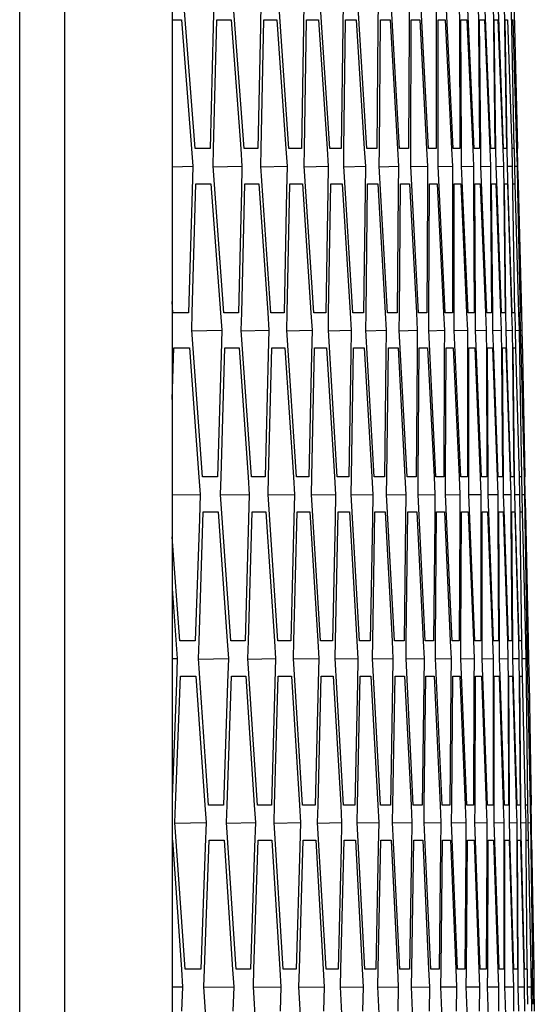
# Model space of a CAD drawing. Header units: millimetres. Extents: x 0 to 420, y -341 to 792.
# Tile 274 of 325: x 282.79 to 284.28, y 228.46 to 231.31. Entities that reach past the tile are written whole.
import ezdxf

# ---------------------------------------------------------------- set-up
doc = ezdxf.new("R2010")
doc.units = ezdxf.units.MM
doc.header["$LTSCALE"] = 23.1
doc.layers.get('0').update_dxf_attribs({"linetype": 'CONTINUOUS'})

msp = doc.modelspace()

# ---------------------------------------------------------------- linework, layer by layer
at = {"color": 7, "linetype": 'Continuous'}
for p, q in [((282.7924, 212.9044), (282.7924, 237.4512)), ((282.9235, 212.9985), (282.9235, 237.3571)), ((283.2341, 234.5274), (283.2341, 215.8283)), ((283.3006, 230.9402), (283.2677, 231.3651)), ((283.3546, 231.3651), (283.3529, 231.2943)), ((283.4426, 230.9402), (283.4113, 231.3651)), ((283.4913, 231.3651), (283.4899, 231.2943)), ((283.5728, 230.9402), (283.5433, 231.3651)), ((283.6163, 231.3651), (283.6152, 231.2943)), ((283.6914, 230.9402), (283.6636, 231.3651)), ((283.7297, 231.3651), (283.7289, 231.2943)), ((283.7984, 230.9402), (283.7723, 231.3651)), ((283.8314, 231.3651), (283.8309, 231.2943)), ((283.8936, 230.9402), (283.8693, 231.3651)), ((283.9215, 231.3651), (283.9212, 231.2943)), ((283.9772, 230.9402), (283.9546, 231.3651)), ((283.9998, 231.3651), (283.9999, 231.2943)), ((284.0491, 230.9402), (284.0282, 231.3651)), ((284.0665, 231.3651), (284.0669, 231.2943)), ((284.1093, 230.9402), (284.0902, 231.3651)), ((284.1215, 231.3651), (284.1221, 231.2943)), ((284.1434, 231.2943), (284.1404, 231.3651)), ((284.1648, 231.3651), (284.1657, 231.2943)), ((284.1817, 231.2943), (284.179, 231.3651)), ((284.1964, 231.3651), (284.1976, 231.2943)), ((284.2163, 231.3651), (284.2178, 231.2943)), ((284.2245, 231.3651), (284.2263, 231.2943)), ((283.2341, 231.3141), (283.261, 231.3141)), ((283.261, 231.3141), (283.2901, 230.9394)), ((283.3529, 231.2943), (283.3441, 230.9402)), ((283.3544, 230.94), (283.3635, 231.3141)), ((283.3635, 231.3141), (283.4052, 231.3141)), ((283.4052, 231.3141), (283.4329, 230.9395)), ((283.4899, 231.2943), (283.4826, 230.9402)), ((283.492, 230.94), (283.4996, 231.3141)), ((283.4996, 231.3141), (283.5379, 231.3141)), ((283.5379, 231.3141), (283.564, 230.9396)), ((283.6152, 231.2943), (283.6093, 230.9402)), ((283.618, 230.9401), (283.624, 231.3141)), ((283.624, 231.3141), (283.6588, 231.3141)), ((283.6588, 231.3141), (283.6834, 230.9397)), ((283.7289, 231.2943), (283.7245, 230.9402)), ((283.7322, 230.9401), (283.7368, 231.3141)), ((283.7368, 231.3141), (283.7681, 231.3141)), ((283.7681, 231.3141), (283.7911, 230.9398)), ((283.8309, 231.2943), (283.8279, 230.9402)), ((283.8349, 230.9402), (283.8379, 231.3141)), ((283.8379, 231.3141), (283.8657, 231.3141)), ((283.8657, 231.3141), (283.8872, 230.9399)), ((283.9212, 231.2943), (283.9197, 230.9402)), ((283.9258, 230.9402), (283.9273, 231.3141)), ((283.9273, 231.3141), (283.9517, 231.3141)), ((283.9517, 231.3141), (283.9716, 230.9399)), ((283.9999, 231.2943), (283.9998, 230.9402)), ((284.0051, 230.9402), (284.005, 231.3141)), ((284.005, 231.3141), (284.0259, 231.3141)), ((284.0259, 231.3141), (284.0443, 230.94)), ((284.0669, 231.2943), (284.0682, 230.9402)), ((284.0727, 230.9402), (284.0711, 231.3141)), ((284.0711, 231.3141), (284.0885, 231.3141)), ((284.0885, 231.3141), (284.1054, 230.94)), ((284.1221, 231.2943), (284.125, 230.9402)), ((284.1286, 230.9402), (284.1254, 231.3141)), ((284.1254, 231.3141), (284.1394, 231.3141)), ((284.1394, 231.3141), (284.1547, 230.9401)), ((284.1578, 230.9402), (284.1434, 231.2943)), ((284.1657, 231.2943), (284.17, 230.9402)), ((284.1728, 230.9402), (284.1681, 231.3141)), ((284.1681, 231.3141), (284.1786, 231.3141)), ((284.1786, 231.3141), (284.1924, 230.9401)), ((284.1946, 230.9402), (284.1817, 231.2943)), ((284.1976, 231.2943), (284.2033, 230.9402)), ((284.2053, 230.9402), (284.1991, 231.3141)), ((284.1991, 231.3141), (284.2061, 231.3141)), ((284.2061, 231.3141), (284.2184, 230.9402)), ((284.2178, 231.2943), (284.225, 230.9402)), ((284.2184, 231.3141), (284.2219, 231.3141)), ((284.2219, 231.3141), (284.2326, 230.9402)), ((284.2263, 231.2943), (284.2349, 230.9402)), ((283.2901, 230.9394), (283.294, 230.8892)), ((283.3441, 230.9402), (283.3006, 230.9402)), ((283.3531, 230.8892), (283.3544, 230.94)), ((283.4329, 230.9395), (283.4365, 230.8892)), ((283.4826, 230.9402), (283.4426, 230.9402)), ((283.4909, 230.8892), (283.492, 230.94)), ((283.564, 230.9396), (283.5674, 230.8892)), ((283.6093, 230.9402), (283.5728, 230.9402)), ((283.6171, 230.8892), (283.618, 230.9401)), ((283.6834, 230.9397), (283.6866, 230.8892)), ((283.7245, 230.9402), (283.6914, 230.9402)), ((283.7316, 230.8892), (283.7322, 230.9401)), ((283.7911, 230.9398), (283.7942, 230.8892)), ((283.8279, 230.9402), (283.7984, 230.9402)), ((283.8344, 230.8892), (283.8349, 230.9402)), ((283.8872, 230.9399), (283.8901, 230.8892)), ((283.9197, 230.9402), (283.8936, 230.9402)), ((283.9256, 230.8892), (283.9258, 230.9402)), ((283.9716, 230.9399), (283.9743, 230.8892)), ((283.9998, 230.9402), (283.9772, 230.9402)), ((284.005, 230.8892), (284.0051, 230.9402)), ((284.0443, 230.94), (284.0468, 230.8892)), ((284.0682, 230.9402), (284.0491, 230.9402)), ((284.0728, 230.8892), (284.0727, 230.9402)), ((284.1054, 230.94), (284.1076, 230.8892)), ((284.125, 230.9402), (284.1093, 230.9402)), ((284.1289, 230.8892), (284.1286, 230.9402)), ((284.1547, 230.9401), (284.1568, 230.8892)), ((284.17, 230.9402), (284.1578, 230.9402)), ((284.1733, 230.8892), (284.1728, 230.9402)), ((284.1924, 230.9401), (284.1942, 230.8892)), ((284.2033, 230.9402), (284.1946, 230.9402)), ((284.2061, 230.8892), (284.2053, 230.9402)), ((284.2184, 230.9402), (284.22, 230.8892)), ((284.225, 230.9402), (284.2198, 230.9402)), ((284.2271, 230.8892), (284.2261, 230.9402)), ((284.2326, 230.9402), (284.234, 230.8892)), ((284.2364, 230.8892), (284.2352, 230.9402)), ((283.2341, 230.8878), (283.294, 230.8892)), ((283.294, 230.8892), (283.292, 230.8184)), ((283.3843, 230.4644), (283.3531, 230.8892)), ((283.3531, 230.8872), (283.4365, 230.8892)), ((283.4365, 230.8892), (283.4348, 230.8184)), ((283.5204, 230.4644), (283.4909, 230.8892)), ((283.4909, 230.8873), (283.5674, 230.8892)), ((283.5674, 230.8892), (283.566, 230.8184)), ((283.6449, 230.4644), (283.6171, 230.8892)), ((283.6171, 230.8875), (283.6866, 230.8892)), ((283.6866, 230.8892), (283.6855, 230.8184)), ((283.7576, 230.4644), (283.7316, 230.8892)), ((283.7316, 230.8877), (283.7942, 230.8892)), ((283.7942, 230.8892), (283.7934, 230.8184)), ((283.8587, 230.4644), (283.8344, 230.8892)), ((283.8344, 230.8879), (283.8901, 230.8892)), ((283.8901, 230.8892), (283.8896, 230.8184)), ((283.9482, 230.4644), (283.9256, 230.8892)), ((283.9256, 230.888), (283.9743, 230.8892)), ((283.9743, 230.8892), (283.9741, 230.8184)), ((284.0259, 230.4644), (284.005, 230.8892)), ((284.0051, 230.8882), (284.0468, 230.8892)), ((284.0468, 230.8892), (284.0469, 230.8184)), ((284.092, 230.4644), (284.0728, 230.8892)), ((284.0728, 230.8884), (284.1076, 230.8892)), ((284.1076, 230.8892), (284.108, 230.8184)), ((284.1463, 230.4644), (284.1289, 230.8892)), ((284.1289, 230.8885), (284.1568, 230.8892)), ((284.1568, 230.8892), (284.1574, 230.8184)), ((284.176, 230.8184), (284.1733, 230.8892)), ((284.1734, 230.8887), (284.1942, 230.8892)), ((284.1942, 230.8892), (284.1952, 230.8184)), ((284.2085, 230.8184), (284.2061, 230.8892)), ((284.2061, 230.8889), (284.22, 230.8892)), ((284.22, 230.8892), (284.2212, 230.8184)), ((284.2286, 230.8384), (284.2271, 230.8892)), ((284.2271, 230.8891), (284.234, 230.8892)), ((284.234, 230.8892), (284.2356, 230.8184)), ((284.2377, 230.8383), (284.2364, 230.8892)), ((283.2925, 230.464), (283.3031, 230.8382)), ((283.3031, 230.8382), (283.3466, 230.8382)), ((283.3466, 230.8382), (283.3742, 230.4636)), ((283.4359, 230.4641), (283.4451, 230.8382)), ((283.4451, 230.8382), (283.4851, 230.8382)), ((283.4851, 230.8382), (283.5111, 230.4637)), ((283.5677, 230.4642), (283.5753, 230.8382)), ((283.5753, 230.8382), (283.6118, 230.8382)), ((283.6118, 230.8382), (283.6364, 230.4638)), ((283.6878, 230.4642), (283.6939, 230.8382)), ((283.6939, 230.8382), (283.727, 230.8382)), ((283.727, 230.8382), (283.75, 230.4639)), ((283.7963, 230.4643), (283.8009, 230.8382)), ((283.8009, 230.8382), (283.8304, 230.8382)), ((283.8304, 230.8382), (283.8519, 230.464)), ((283.8931, 230.4643), (283.8961, 230.8382)), ((283.8961, 230.8382), (283.9222, 230.8382)), ((283.9222, 230.8382), (283.9422, 230.464)), ((283.9782, 230.4643), (283.9797, 230.8382)), ((283.9797, 230.8382), (284.0023, 230.8382)), ((284.0023, 230.8382), (284.0208, 230.4641)), ((284.0516, 230.4643), (284.0516, 230.8382)), ((284.0516, 230.8382), (284.0707, 230.8382)), ((284.0707, 230.8382), (284.0876, 230.4642)), ((284.1134, 230.4644), (284.1118, 230.8382)), ((284.1118, 230.8382), (284.1275, 230.8382)), ((284.1275, 230.8382), (284.1428, 230.4642)), ((284.1634, 230.4644), (284.1603, 230.8382)), ((284.1603, 230.8382), (284.1725, 230.8382)), ((284.1725, 230.8382), (284.1863, 230.4643)), ((284.2018, 230.4644), (284.1971, 230.8382)), ((284.1971, 230.8382), (284.2058, 230.8382)), ((284.2058, 230.8382), (284.2182, 230.4643)), ((284.2223, 230.8382), (284.2275, 230.8382)), ((284.2275, 230.8382), (284.2383, 230.4643)), ((284.2372, 230.8382), (284.2375, 230.8382)), ((284.2375, 230.8382), (284.2467, 230.4643)), ((283.292, 230.8184), (283.2818, 230.4644)), ((283.4348, 230.8184), (283.4261, 230.4644)), ((283.566, 230.8184), (283.5587, 230.4644)), ((283.6855, 230.8184), (283.6797, 230.4644)), ((283.7934, 230.8184), (283.789, 230.4644)), ((283.8896, 230.8184), (283.8866, 230.4644)), ((283.9741, 230.8184), (283.9725, 230.4644)), ((284.0469, 230.8184), (284.0468, 230.4644)), ((284.108, 230.8184), (284.1094, 230.4644)), ((284.1574, 230.8184), (284.1603, 230.4644)), ((284.189, 230.4644), (284.176, 230.8184)), ((284.1952, 230.8184), (284.1994, 230.4644)), ((284.22, 230.4644), (284.2085, 230.8184)), ((284.2212, 230.8184), (284.2269, 230.4644)), ((284.2356, 230.8184), (284.2427, 230.4644)), ((283.2366, 230.4644), (283.2341, 230.4968)), ((283.2818, 230.4644), (283.2366, 230.4644)), ((283.291, 230.4134), (283.2925, 230.464)), ((283.3742, 230.4636), (283.3779, 230.4134)), ((283.4261, 230.4644), (283.3843, 230.4644)), ((283.4346, 230.4134), (283.4359, 230.4641)), ((283.5111, 230.4637), (283.5146, 230.4134)), ((283.5587, 230.4644), (283.5204, 230.4644)), ((283.5666, 230.4134), (283.5677, 230.4642)), ((283.6364, 230.4638), (283.6397, 230.4134)), ((283.6797, 230.4644), (283.6449, 230.4644)), ((283.687, 230.4134), (283.6878, 230.4642)), ((283.75, 230.4639), (283.7531, 230.4134)), ((283.789, 230.4644), (283.7576, 230.4644)), ((283.7956, 230.4134), (283.7963, 230.4643)), ((283.8519, 230.464), (283.8548, 230.4134)), ((283.8866, 230.4644), (283.8587, 230.4644)), ((283.8926, 230.4134), (283.8931, 230.4643)), ((283.9422, 230.464), (283.9448, 230.4134)), ((283.9725, 230.4644), (283.9482, 230.4644)), ((283.978, 230.4134), (283.9782, 230.4643)), ((284.0208, 230.4641), (284.0232, 230.4134)), ((284.0468, 230.4644), (284.0259, 230.4644)), ((284.0516, 230.4134), (284.0516, 230.4643)), ((284.0876, 230.4642), (284.0899, 230.4134)), ((284.1094, 230.4644), (284.092, 230.4644)), ((284.1135, 230.4134), (284.1134, 230.4644)), ((284.1428, 230.4642), (284.1449, 230.4134)), ((284.1603, 230.4644), (284.1463, 230.4644)), ((284.1638, 230.4134), (284.1634, 230.4644)), ((284.1863, 230.4643), (284.1882, 230.4134)), ((284.1994, 230.4644), (284.189, 230.4644)), ((284.2024, 230.4134), (284.2018, 230.4644)), ((284.2182, 230.4643), (284.2198, 230.4134)), ((284.2269, 230.4644), (284.22, 230.4644)), ((284.2292, 230.4134), (284.2285, 230.4644)), ((284.2383, 230.4643), (284.2397, 230.4134)), ((284.2427, 230.4644), (284.2393, 230.4644)), ((284.2444, 230.4134), (284.2434, 230.4644)), ((284.2467, 230.4643), (284.2479, 230.4134)), ((283.3222, 229.9885), (283.291, 230.4134)), ((283.291, 230.4114), (283.3779, 230.4134)), ((283.3779, 230.4134), (283.3759, 230.3425)), ((283.4641, 229.9885), (283.4346, 230.4134)), ((283.4347, 230.4116), (283.5146, 230.4134)), ((283.5146, 230.4134), (283.5129, 230.3425)), ((283.5944, 229.9885), (283.5666, 230.4134)), ((283.5667, 230.4117), (283.6397, 230.4134)), ((283.6397, 230.4134), (283.6383, 230.3425)), ((283.713, 229.9885), (283.687, 230.4134)), ((283.687, 230.4119), (283.7531, 230.4134)), ((283.7531, 230.4134), (283.752, 230.3425)), ((283.82, 229.9885), (283.7956, 230.4134)), ((283.7957, 230.412), (283.8548, 230.4134)), ((283.8548, 230.4134), (283.854, 230.3425)), ((283.9152, 229.9885), (283.8926, 230.4134)), ((283.8927, 230.4122), (283.9448, 230.4134)), ((283.9448, 230.4134), (283.9443, 230.3425)), ((283.9988, 229.9885), (283.978, 230.4134)), ((283.978, 230.4123), (284.0232, 230.4134)), ((284.0232, 230.4134), (284.023, 230.3425)), ((284.0707, 229.9885), (284.0516, 230.4134)), ((284.0516, 230.4125), (284.0899, 230.4134)), ((284.0899, 230.4134), (284.0899, 230.3425)), ((284.1309, 229.9885), (284.1135, 230.4134)), ((284.1136, 230.4127), (284.1449, 230.4134)), ((284.1449, 230.4134), (284.1452, 230.3425)), ((284.1665, 230.3425), (284.1638, 230.4134)), ((284.1638, 230.4128), (284.1882, 230.4134)), ((284.1882, 230.4134), (284.1888, 230.3425)), ((284.2048, 230.3425), (284.2024, 230.4134)), ((284.2024, 230.413), (284.2198, 230.4134)), ((284.2198, 230.4134), (284.2207, 230.3425)), ((284.2307, 230.3626), (284.2292, 230.4134)), ((284.2292, 230.4131), (284.2397, 230.4134)), ((284.2397, 230.4134), (284.2409, 230.3425)), ((284.2457, 230.3625), (284.2444, 230.4134)), ((284.2444, 230.4133), (284.2479, 230.4134)), ((284.2479, 230.4134), (284.2494, 230.3425)), ((283.2341, 230.2131), (283.2389, 230.3624)), ((283.2389, 230.3624), (283.2841, 230.3624)), ((283.2841, 230.3624), (283.3117, 229.9877)), ((283.3759, 229.9882), (283.3866, 230.3624)), ((283.3866, 230.3624), (283.4284, 230.3624)), ((283.4284, 230.3624), (283.4544, 229.9878)), ((283.5136, 229.9882), (283.5227, 230.3624)), ((283.5227, 230.3624), (283.561, 230.3624)), ((283.561, 230.3624), (283.5855, 229.9879)), ((283.6395, 229.9883), (283.6472, 230.3624)), ((283.6472, 230.3624), (283.6819, 230.3624)), ((283.6819, 230.3624), (283.705, 229.988)), ((283.7539, 229.9883), (283.7599, 230.3624)), ((283.7599, 230.3624), (283.7912, 230.3624)), ((283.7912, 230.3624), (283.8127, 229.9881)), ((283.8565, 229.9884), (283.861, 230.3624)), ((283.861, 230.3624), (283.8889, 230.3624)), ((283.8889, 230.3624), (283.9088, 229.9881)), ((283.9474, 229.9884), (283.9505, 230.3624)), ((283.9505, 230.3624), (283.9748, 230.3624)), ((283.9748, 230.3624), (283.9933, 229.9882)), ((284.0267, 229.9884), (284.0282, 230.3624)), ((284.0282, 230.3624), (284.0491, 230.3624)), ((284.0491, 230.3624), (284.066, 229.9883)), ((284.0943, 229.9885), (284.0943, 230.3624)), ((284.0943, 230.3624), (284.1117, 230.3624)), ((284.1117, 230.3624), (284.127, 229.9883)), ((284.1502, 229.9885), (284.1486, 230.3624)), ((284.1486, 230.3624), (284.1625, 230.3624)), ((284.1625, 230.3624), (284.1764, 229.9884)), ((284.1944, 229.9885), (284.1913, 230.3624)), ((284.1913, 230.3624), (284.2017, 230.3624)), ((284.2017, 230.3624), (284.2141, 229.9884)), ((284.2269, 229.9885), (284.2223, 230.3624)), ((284.2223, 230.3624), (284.2292, 230.3624)), ((284.2292, 230.3624), (284.24, 229.9884)), ((284.2416, 230.3624), (284.245, 230.3624)), ((284.245, 230.3624), (284.2543, 229.9885)), ((283.3759, 230.3425), (283.3657, 229.9885)), ((283.5129, 230.3425), (283.5041, 229.9885)), ((283.6383, 230.3425), (283.6309, 229.9885)), ((283.752, 230.3425), (283.7461, 229.9885)), ((283.854, 230.3425), (283.8495, 229.9885)), ((283.9443, 230.3425), (283.9413, 229.9885)), ((284.023, 230.3425), (284.0214, 229.9885)), ((284.0899, 230.3425), (284.0899, 229.9885)), ((284.1452, 230.3425), (284.1466, 229.9885)), ((284.1795, 229.9885), (284.1665, 230.3425)), ((284.1888, 230.3425), (284.1916, 229.9885)), ((284.2163, 229.9885), (284.2048, 230.3425)), ((284.2207, 230.3425), (284.225, 229.9885)), ((284.2409, 230.3425), (284.2466, 229.9885)), ((284.2494, 230.3425), (284.2566, 229.9885)), ((283.3117, 229.9877), (283.3153, 229.9375)), ((283.3657, 229.9885), (283.3222, 229.9885)), ((283.3744, 229.9375), (283.3759, 229.9882)), ((283.4544, 229.9878), (283.4579, 229.9375)), ((283.5041, 229.9885), (283.4641, 229.9885)), ((283.5123, 229.9375), (283.5136, 229.9882)), ((283.5855, 229.9879), (283.5888, 229.9375)), ((283.6309, 229.9885), (283.5944, 229.9885)), ((283.6385, 229.9375), (283.6395, 229.9883)), ((283.705, 229.988), (283.708, 229.9375)), ((283.7461, 229.9885), (283.713, 229.9885)), ((283.753, 229.9375), (283.7539, 229.9883)), ((283.8127, 229.9881), (283.8156, 229.9375)), ((283.8495, 229.9885), (283.82, 229.9885)), ((283.8558, 229.9375), (283.8565, 229.9884)), ((283.9088, 229.9881), (283.9115, 229.9375)), ((283.9413, 229.9885), (283.9152, 229.9885)), ((283.947, 229.9375), (283.9474, 229.9884)), ((283.9933, 229.9882), (283.9957, 229.9375)), ((284.0214, 229.9885), (283.9988, 229.9885)), ((284.0265, 229.9375), (284.0267, 229.9884)), ((284.066, 229.9883), (284.0682, 229.9375)), ((284.0899, 229.9885), (284.0707, 229.9885)), ((284.0943, 229.9375), (284.0943, 229.9885)), ((284.127, 229.9883), (284.1291, 229.9375)), ((284.1466, 229.9885), (284.1309, 229.9885)), ((284.1504, 229.9375), (284.1502, 229.9885)), ((284.1764, 229.9884), (284.1782, 229.9375)), ((284.1916, 229.9885), (284.1795, 229.9885)), ((284.1948, 229.9375), (284.1944, 229.9885)), ((284.2141, 229.9884), (284.2157, 229.9375)), ((284.225, 229.9885), (284.2163, 229.9885)), ((284.2275, 229.9375), (284.2269, 229.9885)), ((284.24, 229.9884), (284.2414, 229.9375)), ((284.2466, 229.9885), (284.2414, 229.9885)), ((284.2485, 229.9375), (284.2477, 229.9885)), ((284.2543, 229.9885), (284.2555, 229.9375)), ((284.2579, 229.9375), (284.2569, 229.9885)), ((283.2341, 229.9358), (283.3153, 229.9375)), ((283.3153, 229.9375), (283.3131, 229.8667)), ((283.404, 229.5126), (283.3744, 229.9375)), ((283.3745, 229.9358), (283.4579, 229.9375)), ((283.4579, 229.9375), (283.4559, 229.8667)), ((283.5401, 229.5126), (283.5123, 229.9375)), ((283.5123, 229.9359), (283.5888, 229.9375)), ((283.5888, 229.9375), (283.5871, 229.8667)), ((283.6645, 229.5126), (283.6385, 229.9375)), ((283.6385, 229.936), (283.708, 229.9375)), ((283.708, 229.9375), (283.7066, 229.8667)), ((283.7773, 229.5126), (283.753, 229.9375)), ((283.753, 229.9362), (283.8156, 229.9375)), ((283.8156, 229.9375), (283.8145, 229.8667)), ((283.8784, 229.5126), (283.8558, 229.9375)), ((283.8558, 229.9363), (283.9115, 229.9375)), ((283.9115, 229.9375), (283.9107, 229.8667)), ((283.9678, 229.5126), (283.947, 229.9375)), ((283.947, 229.9365), (283.9957, 229.9375)), ((283.9957, 229.9375), (283.9952, 229.8667)), ((284.0456, 229.5126), (284.0265, 229.9375)), ((284.0265, 229.9366), (284.0682, 229.9375)), ((284.0682, 229.9375), (284.068, 229.8667)), ((284.1117, 229.5126), (284.0943, 229.9375)), ((284.0943, 229.9368), (284.1291, 229.9375)), ((284.1291, 229.9375), (284.1291, 229.8667)), ((284.166, 229.5126), (284.1504, 229.9375)), ((284.1504, 229.9369), (284.1782, 229.9375)), ((284.1782, 229.9375), (284.1786, 229.8667)), ((284.1972, 229.8667), (284.1948, 229.9375)), ((284.1948, 229.937), (284.2157, 229.9375)), ((284.2157, 229.9375), (284.2163, 229.8667)), ((284.2296, 229.8667), (284.2275, 229.9375)), ((284.2275, 229.9372), (284.2414, 229.9375)), ((284.2414, 229.9375), (284.2424, 229.8667)), ((284.2498, 229.8866), (284.2485, 229.9375)), ((284.2485, 229.9373), (284.2555, 229.9375)), ((284.2555, 229.9375), (284.2567, 229.8667)), ((284.259, 229.8865), (284.2579, 229.9375)), ((283.3131, 229.8667), (283.3014, 229.5126)), ((283.3121, 229.5122), (283.3243, 229.8865)), ((283.3243, 229.8865), (283.3678, 229.8865)), ((283.3678, 229.8865), (283.3938, 229.5119)), ((283.4559, 229.8667), (283.4457, 229.5126)), ((283.4555, 229.5123), (283.4662, 229.8865)), ((283.4662, 229.8865), (283.5062, 229.8865)), ((283.5062, 229.8865), (283.5308, 229.512)), ((283.5871, 229.8667), (283.5783, 229.5126)), ((283.5874, 229.5123), (283.5965, 229.8865)), ((283.5965, 229.8865), (283.633, 229.8865)), ((283.633, 229.8865), (283.6561, 229.512)), ((283.7066, 229.8667), (283.6993, 229.5126)), ((283.7075, 229.5124), (283.7151, 229.8865)), ((283.7151, 229.8865), (283.7482, 229.8865)), ((283.7482, 229.8865), (283.7697, 229.5121)), ((283.8145, 229.8667), (283.8086, 229.5126)), ((283.816, 229.5124), (283.8221, 229.8865)), ((283.8221, 229.8865), (283.8516, 229.8865)), ((283.8516, 229.8865), (283.8716, 229.5122)), ((283.9107, 229.8667), (283.9063, 229.5126)), ((283.9128, 229.5125), (283.9173, 229.8865)), ((283.9173, 229.8865), (283.9434, 229.8865)), ((283.9434, 229.8865), (283.9619, 229.5123)), ((283.9952, 229.8667), (283.9922, 229.5126)), ((283.9979, 229.5125), (284.0009, 229.8865)), ((284.0009, 229.8865), (284.0235, 229.8865)), ((284.0235, 229.8865), (284.0404, 229.5123)), ((284.068, 229.8667), (284.0665, 229.5126)), ((284.0713, 229.5125), (284.0728, 229.8865)), ((284.0728, 229.8865), (284.092, 229.8865)), ((284.092, 229.8865), (284.1073, 229.5124)), ((284.1291, 229.8667), (284.1291, 229.5126)), ((284.1331, 229.5126), (284.133, 229.8865)), ((284.133, 229.8865), (284.1487, 229.8865)), ((284.1487, 229.8865), (284.1625, 229.5124)), ((284.1786, 229.8667), (284.18, 229.5126)), ((284.1831, 229.5126), (284.1816, 229.8865)), ((284.1816, 229.8865), (284.1937, 229.8865)), ((284.1937, 229.8865), (284.206, 229.5125)), ((284.2087, 229.5126), (284.1972, 229.8667)), ((284.2163, 229.8667), (284.2191, 229.5126)), ((284.2215, 229.5126), (284.2184, 229.8865)), ((284.2184, 229.8865), (284.2271, 229.8865)), ((284.2271, 229.8865), (284.2379, 229.5125)), ((284.2397, 229.5126), (284.2296, 229.8667)), ((284.2424, 229.8667), (284.2466, 229.5126)), ((284.2435, 229.8865), (284.2487, 229.8865)), ((284.2487, 229.8865), (284.258, 229.5125)), ((284.2567, 229.8667), (284.2625, 229.5126)), ((284.2585, 229.8865), (284.2587, 229.8865)), ((284.2587, 229.8865), (284.2664, 229.5126)), ((283.2562, 229.5126), (283.2341, 229.8145)), ((283.2341, 229.6645), (283.2489, 229.4616)), ((283.3014, 229.5126), (283.2562, 229.5126)), ((283.3104, 229.4616), (283.3121, 229.5122)), ((283.3938, 229.5119), (283.3973, 229.4616)), ((283.4457, 229.5126), (283.404, 229.5126)), ((283.454, 229.4616), (283.4555, 229.5123)), ((283.5308, 229.512), (283.534, 229.4616)), ((283.5783, 229.5126), (283.5401, 229.5126)), ((283.5861, 229.4616), (283.5874, 229.5123)), ((283.6561, 229.512), (283.6591, 229.4616)), ((283.6993, 229.5126), (283.6645, 229.5126)), ((283.7064, 229.4616), (283.7075, 229.5124)), ((283.7697, 229.5121), (283.7725, 229.4616)), ((283.8086, 229.5126), (283.7773, 229.5126)), ((283.8151, 229.4616), (283.816, 229.5124)), ((283.8716, 229.5122), (283.8742, 229.4616)), ((283.9063, 229.5126), (283.8784, 229.5126)), ((283.9121, 229.4616), (283.9128, 229.5125)), ((283.9619, 229.5123), (283.9643, 229.4616)), ((283.9922, 229.5126), (283.9678, 229.5126)), ((283.9974, 229.4616), (283.9979, 229.5125)), ((284.0404, 229.5123), (284.0427, 229.4616)), ((284.0665, 229.5126), (284.0456, 229.5126)), ((284.0711, 229.4616), (284.0713, 229.5125)), ((284.1073, 229.5124), (284.1094, 229.4616)), ((284.1291, 229.5126), (284.1117, 229.5126)), ((284.133, 229.4616), (284.1331, 229.5126)), ((284.1625, 229.5124), (284.1644, 229.4616)), ((284.18, 229.5126), (284.166, 229.5126)), ((284.1833, 229.4616), (284.1831, 229.5126)), ((284.206, 229.5125), (284.2077, 229.4616)), ((284.2191, 229.5126), (284.2087, 229.5126)), ((284.2219, 229.4616), (284.2215, 229.5126)), ((284.2379, 229.5125), (284.2393, 229.4616)), ((284.2466, 229.5126), (284.2397, 229.5126)), ((284.2487, 229.4616), (284.2482, 229.5126)), ((284.258, 229.5125), (284.2592, 229.4616)), ((284.2625, 229.5126), (284.259, 229.5126)), ((284.2639, 229.4616), (284.2631, 229.5126)), ((284.2664, 229.5126), (284.2674, 229.4616)), ((283.2341, 229.4613), (283.2489, 229.4616)), ((283.2489, 229.4616), (283.2464, 229.3907)), ((283.3399, 229.0366), (283.3104, 229.4616)), ((283.3104, 229.46), (283.3973, 229.4616)), ((283.3973, 229.4616), (283.395, 229.3907)), ((283.4818, 229.0366), (283.454, 229.4616)), ((283.4541, 229.4601), (283.534, 229.4616)), ((283.534, 229.4616), (283.5321, 229.3907)), ((283.6121, 229.0366), (283.5861, 229.4616)), ((283.5861, 229.4602), (283.6591, 229.4616)), ((283.6591, 229.4616), (283.6574, 229.3907)), ((283.7308, 229.0366), (283.7064, 229.4616)), ((283.7064, 229.4603), (283.7725, 229.4616)), ((283.7725, 229.4616), (283.7711, 229.3907)), ((283.8377, 229.0366), (283.8151, 229.4616)), ((283.8151, 229.4605), (283.8742, 229.4616)), ((283.8742, 229.4616), (283.8732, 229.3907)), ((283.933, 229.0366), (283.9121, 229.4616)), ((283.9121, 229.4606), (283.9643, 229.4616)), ((283.9643, 229.4616), (283.9635, 229.3907)), ((284.0166, 229.0366), (283.9974, 229.4616)), ((283.9974, 229.4607), (284.0427, 229.4616)), ((284.0427, 229.4616), (284.0422, 229.3907)), ((284.0885, 229.0366), (284.0711, 229.4616)), ((284.0711, 229.4609), (284.1094, 229.4616)), ((284.1094, 229.4616), (284.1091, 229.3907)), ((284.1487, 229.0366), (284.133, 229.4616)), ((284.133, 229.461), (284.1644, 229.4616)), ((284.1644, 229.4616), (284.1644, 229.3907)), ((284.185, 229.4112), (284.1833, 229.4616)), ((284.1833, 229.4611), (284.2077, 229.4616)), ((284.2077, 229.4616), (284.208, 229.3907)), ((284.224, 229.3907), (284.2219, 229.4616)), ((284.2219, 229.4612), (284.2393, 229.4616)), ((284.2393, 229.4616), (284.2399, 229.3907)), ((284.25, 229.4108), (284.2487, 229.4616)), ((284.2487, 229.4614), (284.2592, 229.4616)), ((284.2592, 229.4616), (284.2601, 229.3907)), ((284.265, 229.4107), (284.2639, 229.4616)), ((284.2639, 229.4615), (284.2674, 229.4616)), ((284.2674, 229.4616), (284.2686, 229.3907)), ((283.2443, 229.0362), (283.2581, 229.4106)), ((283.2581, 229.4106), (283.3033, 229.4106)), ((283.3033, 229.4106), (283.3294, 229.0359)), ((283.3936, 229.0363), (283.4058, 229.4106)), ((283.4058, 229.4106), (283.4476, 229.4106)), ((283.4476, 229.4106), (283.4721, 229.036)), ((283.5313, 229.0364), (283.542, 229.4106)), ((283.542, 229.4106), (283.5802, 229.4106)), ((283.5802, 229.4106), (283.6032, 229.0361)), ((283.6573, 229.0364), (283.6664, 229.4106)), ((283.6664, 229.4106), (283.7012, 229.4106)), ((283.7012, 229.4106), (283.7227, 229.0362)), ((283.7716, 229.0365), (283.7792, 229.4106)), ((283.7792, 229.4106), (283.8105, 229.4106)), ((283.8105, 229.4106), (283.8305, 229.0363)), ((283.8742, 229.0365), (283.8803, 229.4106)), ((283.8803, 229.4106), (283.9081, 229.4106)), ((283.9081, 229.4106), (283.9266, 229.0363)), ((283.9652, 229.0365), (283.9697, 229.4106)), ((283.9697, 229.4106), (283.9941, 229.4106)), ((283.9941, 229.4106), (284.011, 229.0364)), ((284.0445, 229.0366), (284.0475, 229.4106)), ((284.0475, 229.4106), (284.0684, 229.4106)), ((284.0684, 229.4106), (284.0837, 229.0364)), ((284.1121, 229.0366), (284.1135, 229.4106)), ((284.1135, 229.4106), (284.1309, 229.4106)), ((284.1309, 229.4106), (284.1448, 229.0365)), ((284.168, 229.0366), (284.1679, 229.4106)), ((284.1679, 229.4106), (284.1818, 229.4106)), ((284.1818, 229.4106), (284.1941, 229.0365)), ((284.1972, 229.0366), (284.185, 229.4112)), ((284.2122, 229.0366), (284.2106, 229.4106)), ((284.2106, 229.4106), (284.221, 229.4106)), ((284.221, 229.4106), (284.2318, 229.0366)), ((284.2447, 229.0366), (284.2416, 229.4106)), ((284.2416, 229.4106), (284.2485, 229.4106)), ((284.2485, 229.4106), (284.2578, 229.0366)), ((284.2609, 229.4106), (284.2643, 229.4106)), ((284.2643, 229.4106), (284.272, 229.0366)), ((283.2464, 229.3907), (283.2341, 229.0593)), ((283.395, 229.3907), (283.3834, 229.0366)), ((283.5321, 229.3907), (283.5218, 229.0366)), ((283.6574, 229.3907), (283.6487, 229.0366)), ((283.7711, 229.3907), (283.7638, 229.0366)), ((283.8732, 229.3907), (283.8673, 229.0366)), ((283.9635, 229.3907), (283.9591, 229.0366)), ((284.0422, 229.3907), (284.0392, 229.0366)), ((284.1091, 229.3907), (284.1076, 229.0366)), ((284.1644, 229.3907), (284.1644, 229.0366)), ((284.208, 229.3907), (284.2094, 229.0366)), ((284.234, 229.0366), (284.224, 229.3907)), ((284.2399, 229.3907), (284.2428, 229.0366)), ((284.2601, 229.3907), (284.2644, 229.0366)), ((284.2686, 229.3907), (284.2744, 229.0366)), ((283.2424, 228.9856), (283.2443, 229.0362)), ((283.3294, 229.0359), (283.3328, 228.9856)), ((283.3834, 229.0366), (283.3399, 229.0366)), ((283.3919, 228.9856), (283.3936, 229.0363)), ((283.4721, 229.036), (283.4754, 228.9856)), ((283.5218, 229.0366), (283.4818, 229.0366)), ((283.5298, 228.9856), (283.5313, 229.0364)), ((283.6032, 229.0361), (283.6063, 228.9856)), ((283.6487, 229.0366), (283.6121, 229.0366)), ((283.656, 228.9856), (283.6573, 229.0364)), ((283.7227, 229.0362), (283.7255, 228.9856)), ((283.7638, 229.0366), (283.7308, 229.0366)), ((283.7705, 228.9856), (283.7716, 229.0365)), ((283.8305, 229.0363), (283.8331, 228.9856)), ((283.8673, 229.0366), (283.8377, 229.0366)), ((283.8733, 228.9856), (283.8742, 229.0365)), ((283.9266, 229.0363), (283.929, 228.9856)), ((283.9591, 229.0366), (283.933, 229.0366)), ((283.9645, 228.9856), (283.9652, 229.0365)), ((284.011, 229.0364), (284.0132, 228.9856)), ((284.0392, 229.0366), (284.0166, 229.0366)), ((284.044, 228.9856), (284.0445, 229.0366)), ((284.0837, 229.0364), (284.0858, 228.9856)), ((284.1076, 229.0366), (284.0885, 229.0366)), ((284.1118, 228.9856), (284.1121, 229.0366)), ((284.1448, 229.0365), (284.1466, 228.9856)), ((284.1644, 229.0366), (284.1487, 229.0366)), ((284.1679, 228.9856), (284.168, 229.0366)), ((284.1941, 229.0365), (284.1958, 228.9856)), ((284.2094, 229.0366), (284.1972, 229.0366)), ((284.2123, 228.9856), (284.2122, 229.0366)), ((284.2318, 229.0366), (284.2332, 228.9856)), ((284.2428, 229.0366), (284.234, 229.0366)), ((284.245, 228.9856), (284.2447, 229.0366)), ((284.2578, 229.0366), (284.259, 228.9856)), ((284.2644, 229.0366), (284.2592, 229.0366)), ((284.2661, 228.9856), (284.2655, 229.0366)), ((284.272, 229.0366), (284.273, 228.9856)), ((284.2754, 228.9856), (284.2746, 229.0366)), ((283.2719, 228.5607), (283.2424, 228.9856)), ((283.2424, 228.9842), (283.3328, 228.9856)), ((283.3328, 228.9856), (283.3303, 228.9148)), ((283.4197, 228.5607), (283.3919, 228.9856)), ((283.3919, 228.9843), (283.4754, 228.9856)), ((283.4754, 228.9856), (283.4731, 228.9148)), ((283.5558, 228.5607), (283.5298, 228.9856)), ((283.5298, 228.9844), (283.6063, 228.9856)), ((283.6063, 228.9856), (283.6043, 228.9148)), ((283.6803, 228.5607), (283.656, 228.9856)), ((283.656, 228.9845), (283.7255, 228.9856)), ((283.7255, 228.9856), (283.7239, 228.9148)), ((283.7931, 228.5607), (283.7705, 228.9856)), ((283.7705, 228.9846), (283.8331, 228.9856)), ((283.8331, 228.9856), (283.8317, 228.9148)), ((283.8942, 228.5607), (283.8733, 228.9856)), ((283.8733, 228.9847), (283.929, 228.9856)), ((283.929, 228.9856), (283.9279, 228.9148)), ((283.9836, 228.5607), (283.9645, 228.9856)), ((283.9645, 228.9848), (284.0132, 228.9856)), ((284.0132, 228.9856), (284.0124, 228.9148)), ((284.0614, 228.5607), (284.044, 228.9856)), ((284.044, 228.985), (284.0858, 228.9856)), ((284.0858, 228.9856), (284.0852, 228.9148)), ((284.1275, 228.5607), (284.1118, 228.9856)), ((284.1118, 228.9851), (284.1466, 228.9856)), ((284.1466, 228.9856), (284.1464, 228.9148)), ((284.1818, 228.5607), (284.1679, 228.9856)), ((284.1679, 228.9852), (284.1958, 228.9856)), ((284.1958, 228.9856), (284.1958, 228.9148)), ((284.2144, 228.9148), (284.2123, 228.9856)), ((284.2123, 228.9853), (284.2332, 228.9856)), ((284.2332, 228.9856), (284.2336, 228.9148)), ((284.2469, 228.9148), (284.245, 228.9856)), ((284.2451, 228.9854), (284.259, 228.9856)), ((284.259, 228.9856), (284.2596, 228.9148)), ((284.2672, 228.9348), (284.2661, 228.9856)), ((284.2661, 228.9855), (284.273, 228.9856)), ((284.273, 228.9856), (284.274, 228.9148)), ((284.2763, 228.9347), (284.2754, 228.9856)), ((283.2349, 228.9346), (283.261, 228.5599)), ((283.3278, 228.5603), (283.3416, 228.9346)), ((283.3416, 228.9346), (283.385, 228.9346)), ((283.385, 228.9346), (283.4096, 228.56)), ((283.4713, 228.5604), (283.4835, 228.9346)), ((283.4835, 228.9346), (283.5235, 228.9346)), ((283.5235, 228.9346), (283.5465, 228.5601)), ((283.6031, 228.5604), (283.6138, 228.9346)), ((283.6138, 228.9346), (283.6503, 228.9346)), ((283.6503, 228.9346), (283.6718, 228.5602)), ((283.7233, 228.5605), (283.7324, 228.9346)), ((283.7324, 228.9346), (283.7655, 228.9346)), ((283.7655, 228.9346), (283.7854, 228.5603)), ((283.8318, 228.5605), (283.8394, 228.9346)), ((283.8394, 228.9346), (283.8689, 228.9346)), ((283.8689, 228.9346), (283.8874, 228.5604)), ((283.9286, 228.5606), (283.9346, 228.9346)), ((283.9346, 228.9346), (283.9607, 228.9346)), ((283.9607, 228.9346), (283.9776, 228.5604)), ((284.0137, 228.5606), (284.0182, 228.9346)), ((284.0182, 228.9346), (284.0409, 228.9346)), ((284.0409, 228.9346), (284.0562, 228.5605)), ((284.0871, 228.5606), (284.0901, 228.9346)), ((284.0901, 228.9346), (284.1093, 228.9346)), ((284.1093, 228.9346), (284.1231, 228.5605)), ((284.1489, 228.5607), (284.1504, 228.9346)), ((284.1504, 228.9346), (284.166, 228.9346)), ((284.166, 228.9346), (284.1783, 228.5606)), ((284.1989, 228.5607), (284.1989, 228.9346)), ((284.1989, 228.9346), (284.2111, 228.9346)), ((284.2111, 228.9346), (284.2218, 228.5606)), ((284.2373, 228.5607), (284.2357, 228.9346)), ((284.2357, 228.9346), (284.2444, 228.9346)), ((284.2444, 228.9346), (284.2537, 228.5606)), ((284.2609, 228.9346), (284.2661, 228.9346)), ((284.2661, 228.9346), (284.2738, 228.5607)), ((284.2758, 228.9346), (284.276, 228.9346)), ((284.276, 228.9346), (284.2822, 228.5607)), ((283.3303, 228.9148), (283.3171, 228.5607)), ((283.4731, 228.9148), (283.4615, 228.5607)), ((283.6043, 228.9148), (283.5941, 228.5607)), ((283.7239, 228.9148), (283.7151, 228.5607)), ((283.8317, 228.9148), (283.8244, 228.5607)), ((283.9279, 228.9148), (283.922, 228.5607)), ((284.0124, 228.9148), (284.008, 228.5607)), ((284.0852, 228.9148), (284.0823, 228.5607)), ((284.1464, 228.9148), (284.1449, 228.5607)), ((284.1958, 228.9148), (284.1958, 228.5607)), ((284.2245, 228.5607), (284.2144, 228.9148)), ((284.2336, 228.9148), (284.235, 228.5607)), ((284.2555, 228.5607), (284.2469, 228.9148)), ((284.2596, 228.9148), (284.2625, 228.5607)), ((284.274, 228.9148), (284.2783, 228.5607)), ((283.261, 228.5599), (283.2644, 228.5097)), ((283.3171, 228.5607), (283.2719, 228.5607)), ((283.3259, 228.5097), (283.3278, 228.5603)), ((283.4096, 228.56), (283.4128, 228.5097)), ((283.4615, 228.5607), (283.4197, 228.5607)), ((283.4696, 228.5097), (283.4713, 228.5604)), ((283.5465, 228.5601), (283.5496, 228.5097)), ((283.5941, 228.5607), (283.5558, 228.5607)), ((283.6016, 228.5097), (283.6031, 228.5604)), ((283.6718, 228.5602), (283.6747, 228.5097)), ((283.7151, 228.5607), (283.6803, 228.5607)), ((283.722, 228.5097), (283.7233, 228.5605)), ((283.7854, 228.5603), (283.7881, 228.5097)), ((283.8244, 228.5607), (283.7931, 228.5607)), ((283.8307, 228.5097), (283.8318, 228.5605)), ((283.8874, 228.5604), (283.8898, 228.5097)), ((283.922, 228.5607), (283.8942, 228.5607)), ((283.9277, 228.5097), (283.9286, 228.5606)), ((283.9776, 228.5604), (283.9799, 228.5097)), ((284.008, 228.5607), (283.9836, 228.5607)), ((284.013, 228.5097), (284.0137, 228.5606)), ((284.0562, 228.5605), (284.0583, 228.5097)), ((284.0823, 228.5607), (284.0614, 228.5607)), ((284.0867, 228.5097), (284.0871, 228.5606)), ((284.1231, 228.5605), (284.1249, 228.5097)), ((284.1449, 228.5607), (284.1275, 228.5607)), ((284.1486, 228.5097), (284.1489, 228.5607)), ((284.1783, 228.5606), (284.1799, 228.5097)), ((284.1958, 228.5607), (284.1818, 228.5607)), ((284.1989, 228.5097), (284.1989, 228.5607)), ((284.2218, 228.5606), (284.2233, 228.5097)), ((284.235, 228.5607), (284.2245, 228.5607)), ((284.2375, 228.5097), (284.2373, 228.5607)), ((284.2537, 228.5606), (284.2549, 228.5097)), ((284.2625, 228.5607), (284.2555, 228.5607)), ((284.2643, 228.5097), (284.264, 228.5607)), ((284.2738, 228.5607), (284.2748, 228.5097)), ((284.2783, 228.5607), (284.2748, 228.5607)), ((284.2795, 228.5097), (284.2789, 228.5607)), ((284.2822, 228.5607), (284.283, 228.5097)), ((283.2341, 228.5093), (283.2644, 228.5097)), ((283.2644, 228.5097), (283.2616, 228.4389)), ((283.3537, 228.0847), (283.3259, 228.5097)), ((283.3259, 228.5084), (283.4128, 228.5097)), ((283.4128, 228.5097), (283.4103, 228.4389)), ((283.4957, 228.0847), (283.4696, 228.5097)), ((283.4696, 228.5085), (283.5496, 228.5097)), ((283.5496, 228.5097), (283.5473, 228.4389)), ((283.6259, 228.0847), (283.6016, 228.5097)), ((283.6016, 228.5086), (283.6747, 228.5097)), ((283.6747, 228.5097), (283.6727, 228.4389)), ((283.7446, 228.0847), (283.722, 228.5097)), ((283.722, 228.5087), (283.7881, 228.5097)), ((283.7881, 228.5097), (283.7864, 228.4389)), ((283.8515, 228.0847), (283.8307, 228.5097)), ((283.8307, 228.5088), (283.8898, 228.5097)), ((283.8898, 228.5097), (283.8884, 228.4389)), ((283.9468, 228.0847), (283.9277, 228.5097)), ((283.9277, 228.5089), (283.9799, 228.5097)), ((283.9799, 228.5097), (283.9788, 228.4389)), ((284.0304, 228.0847), (284.013, 228.5097)), ((284.013, 228.509), (284.0583, 228.5097)), ((284.0583, 228.5097), (284.0575, 228.4389)), ((284.1023, 228.0847), (284.0867, 228.5097)), ((284.0867, 228.5091), (284.1249, 228.5097)), ((284.1249, 228.5097), (284.1244, 228.4389)), ((284.1625, 228.0847), (284.1486, 228.5097)), ((284.1486, 228.5092), (284.1799, 228.5097)), ((284.1799, 228.5097), (284.1797, 228.4389)), ((284.2004, 228.4592), (284.1989, 228.5097)), ((284.1989, 228.5093), (284.2233, 228.5097)), ((284.2233, 228.5097), (284.2233, 228.4389)), ((284.2393, 228.4389), (284.2375, 228.5097)), ((284.2375, 228.5094), (284.2549, 228.5097)), ((284.2549, 228.5097), (284.2552, 228.4389)), ((284.2654, 228.4589), (284.2643, 228.5097)), ((284.2643, 228.5095), (284.2748, 228.5097)), ((284.2748, 228.5097), (284.2754, 228.4389)), ((284.2804, 228.4588), (284.2795, 228.5097)), ((284.2795, 228.5096), (284.283, 228.5097)), ((284.283, 228.5097), (284.2839, 228.4389)), ((284.2111, 228.0847), (284.2004, 228.4592))]:
    msp.add_line(p, q, dxfattribs=at)

doc.saveas('drawing.dxf')
